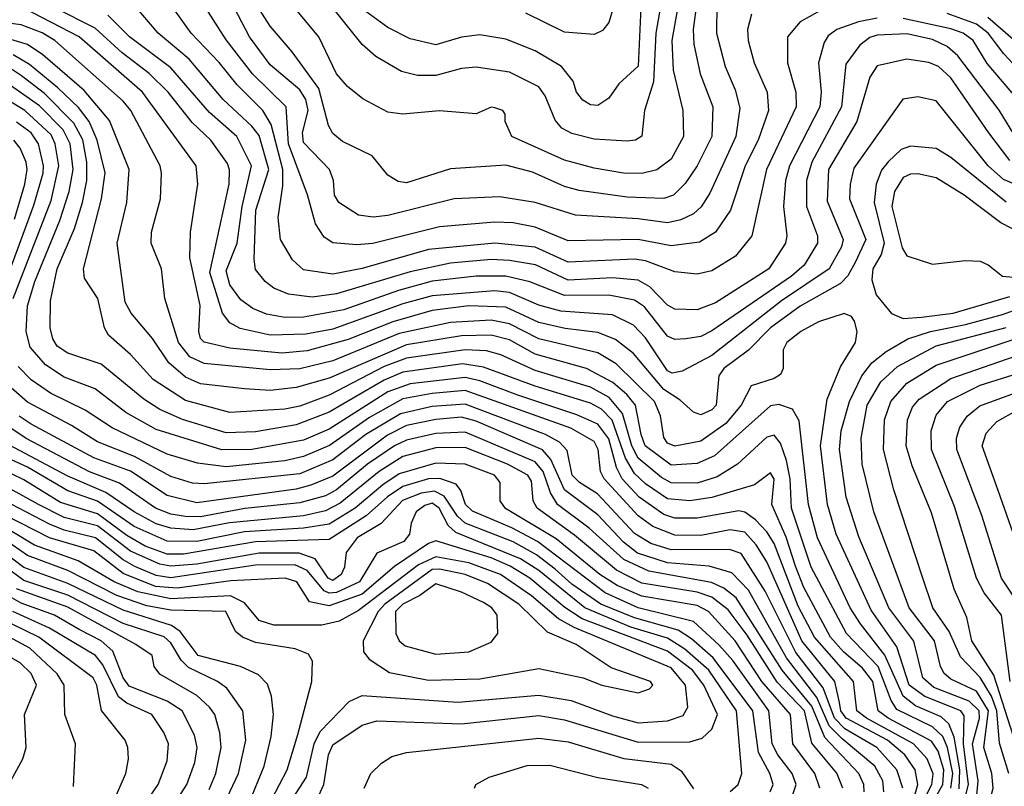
# Model space of a CAD drawing. Extents: x 501367 to 657802, y 482273 to 547541.
# Tile 418 of 656: x 623894 to 626570, y 507140 to 509222. Entities that reach past the tile are written whole.
import ezdxf

# ---------------------------------------------------------------- set-up
doc = ezdxf.new("R2010")
doc.units = 0

msp = doc.modelspace()

# ---------------------------------------------------------------- linework, layer by layer
at = {"layer": '0CON20XD'}
for points in [[(625546.2, 509385), (625495, 509214.4), (625477.6, 509192.4), (625455, 509181.6), (625375, 509187.7), (625269.6, 509239.6)], [(625744.1, 509345), (625724.9, 509195), (625725.9, 509155.9), (625743.7, 509075), (625777.8, 508985), (625775.2, 508905), (625734.9, 508825.1), (625702.6, 508777.4), (625670.9, 508745), (625645, 508736.7), (625545, 508740.2), (625415, 508757.8), (625375, 508768.6), (625287.5, 508807.5), (625215, 508826.7), (625065, 508816.9), (624945, 508778.8), (624922.3, 508782.3), (624895, 508799.6), (624852.3, 508852.3), (624771.5, 508891.5), (624745, 508912.5), (624733, 508935), (624706.7, 509035), (624634.2, 509135), (624575, 509204.7), (624539.4, 509259.4)], [(625697.8, 509345), (625666.5, 509165), (625670, 509085), (625696.5, 508975), (625698.5, 508905), (625665, 508843.3), (625625.5, 508814.5), (625585, 508804.5), (625535, 508805.2), (625455, 508818.4), (625375, 508840.7), (625231.9, 508905), (625213.8, 508945), (625213.8, 508965), (625206.7, 508975), (625185, 508982.9), (625175, 508984.2), (625135, 508966.7), (625034.8, 508974.8), (624935, 508965.3), (624895, 508970.6), (624826.6, 509006.6), (624785, 509040.4), (624754.8, 509074.8), (624707.4, 509175), (624625, 509274.4)], [(625645.7, 509315.7), (625623.4, 509185), (625616.8, 509053.2), (625592.5, 508975), (625585, 508906), (625568, 508895), (625545, 508892.3), (625455, 508897.3), (625395, 508912.6), (625367.6, 508927.6), (625349.1, 508949.1), (625321.8, 509015), (625305, 509039.8), (625225, 509079.3), (625135, 509093.4), (625095, 509089.3), (625025, 509070.2), (624975, 509070.7), (624931.5, 509081.5), (624861.9, 509121.9), (624825, 509154.7), (624752.3, 509245)], [(626078.3, 509251.7), (626015, 509216.3), (625981.1, 509175), (625980.7, 509105), (626003.7, 509025), (626004.8, 508985), (625923.9, 508815), (625883.7, 508635), (625839.9, 508580.1), (625775, 508539.5), (625735, 508531), (625675, 508536.8), (625595, 508566.6), (625565, 508571.5), (625385, 508563.8), (625295, 508603.7), (625185, 508615.4), (625005, 508598), (624825, 508546.1), (624745, 508530.6), (624665, 508542.3), (624635, 508569.6), (624602.5, 508625), (624596.9, 508685), (624609.4, 508770.6), (624609.2, 508815), (624577.4, 508937.4), (624554.8, 508975), (624485, 509044.8), (624436, 509106), (624359.8, 509185), (624287.2, 509287.2)], [(626635, 508759.5), (626568.3, 508788.3), (626526.6, 508825), (626385, 509001.8), (626335, 509012.8), (626294.1, 509005.9), (626161.5, 508818.5), (626150.9, 508775), (626149.8, 508735), (626194, 508625), (626165.8, 508564.2), (626145, 508526.6), (626124.7, 508505.3), (626015, 508443.7), (625935, 508384.9), (625875.3, 508324.7), (625807.9, 508275), (625794.2, 508255), (625786.6, 508175), (625775, 508162.8), (625745, 508149.1), (625725, 508155.7), (625688.9, 508188.9), (625645, 508217.8), (625561.9, 508315), (625513.7, 508353.7), (625465, 508372.7), (625376.7, 508383.3), (625305, 508399.3), (625215, 508440.9), (625115, 508444.7), (625015, 508432.5), (624908.3, 508401.7), (624786.7, 508353.3), (624675, 508322.2), (624606.3, 508316.3), (624465, 508330.2), (624395, 508346.1), (624385.7, 508355.7), (624380.4, 508375), (624384, 508446), (624356.4, 508575), (624357.8, 508645), (624378.4, 508775), (624373.8, 508825), (624227.6, 509025), (624056, 509175), (623905, 509253.1)], [(626585, 508839.2), (626528.4, 508915), (626425, 509063.9), (626391.6, 509095), (626365, 509105.5), (626305, 509114.4), (626225, 509096.9), (626204.3, 509065.7), (626169.4, 508945), (626092.4, 508815), (626089, 508729), (626132.6, 508625), (626128.1, 508605), (626093.7, 508545), (625965, 508458.4), (625775, 508309.7), (625695, 508267.5), (625667.8, 508262.2), (625655, 508268.7), (625595, 508358.3), (625562.7, 508392.7), (625505, 508420), (625365, 508430.1), (625305, 508446.4), (625225, 508481), (625185, 508485.5), (625015, 508472.4), (624935, 508450.1), (624745, 508381.8), (624672, 508368), (624575, 508365.4), (624493.3, 508383.3), (624465, 508399.1), (624445, 508424.7), (624411.1, 508535), (624463.2, 508775), (624464.5, 508814.5), (624458.9, 508831.1), (624413, 508895), (624362.8, 508942.8), (624297.8, 509025), (624246.2, 509076.2), (624172.2, 509132.2), (624099, 509199), (623987.7, 509255)], [(626224.3, 509225.7), (626174.1, 509215.9), (626115, 509195.2), (626091.5, 509178.5), (626080.2, 509159.8), (626065.2, 509104.8), (626072.2, 509025), (626068.4, 508985), (625986.3, 508825), (625975.7, 508785), (625970.3, 508715), (625979, 508635), (625975.3, 508615), (625930, 508545), (625785, 508453), (625735, 508434), (625675, 508436.1), (625655, 508446.6), (625606.7, 508496.7), (625575, 508514.3), (625505, 508520.7), (625385, 508514.2), (625296.3, 508556.3), (625225, 508568.1), (625175, 508570.2), (625065, 508560.4), (624955, 508537.3), (624755, 508477.2), (624688.8, 508468.8), (624625, 508476.1), (624585, 508492.7), (624561.2, 508511.2), (624535, 508543.3), (624531.4, 508571.4), (624536, 508705), (624571.4, 508815), (624545, 508907.7), (624525, 508933.1), (624446.6, 509005), (624354.7, 509114.7), (624270.5, 509185), (624202.6, 509265)], [(625883.4, 509236.6), (625871.9, 509195), (625873.8, 509165), (625890.2, 509105), (625925.6, 509025), (625929.4, 508975), (625901, 508895), (625865.8, 508825), (625825.7, 508704.3), (625785.1, 508644.9), (625741.9, 508618.1), (625665, 508607.8), (625575, 508625.4), (625385, 508621.7), (625295, 508658.2), (625235, 508669.8), (625185, 508672.1), (625035, 508659.4), (624854.1, 508614.1), (624810.6, 508610.6), (624745, 508616.2), (624721.5, 508631.5), (624697.8, 508667.8), (624676.1, 508746.1), (624624.9, 508885.1), (624618.3, 508985), (624526.5, 509075), (624455, 509167.6), (624399.2, 509255)], [(625789.1, 509265), (625788, 509185), (625811.2, 509095), (625838.2, 509031.8), (625851.4, 508981.4), (625840.2, 508905), (625769.6, 508750.4), (625746.1, 508713.9), (625725.3, 508695), (625691.3, 508678.7), (625655, 508670.3), (625575, 508681.1), (625405, 508691.1), (625295, 508725.9), (625199, 508741), (625075, 508735.2), (624895, 508689.7), (624855, 508686), (624815, 508690.7), (624761.2, 508725), (624750, 508745), (624746.8, 508785), (624735.9, 508815), (624665, 508888.7), (624662.4, 508915), (624677.9, 508975), (624671.7, 509005), (624655, 509031.8), (624575, 509099.1), (624518.8, 509175), (624476.5, 509255)], [(625582.1, 509255), (625575, 509095.6), (625522.5, 509047.5), (625495, 509008.9), (625465, 508989.1), (625445, 508990.9), (625425, 509003.1), (625407.1, 509025), (625398, 509055), (625366.2, 509095), (625295, 509137.3), (625215, 509168.7), (625145, 509180.5), (625095, 509174.8), (625025, 509154), (624955, 509169.5), (624895, 509201.1), (624835, 509243.9)], [(626461.1, 507098.9), (626473.1, 507145), (626459.2, 507255), (626461.2, 507331.2), (626451.6, 507345), (626354.3, 507384.3), (626311.6, 507415), (626278.3, 507518.3), (626208.4, 507618.4), (626112.9, 507825), (626089.7, 507905), (626070.4, 508065), (626089, 508191), (626125, 508279.1), (626165.3, 508345), (626170.4, 508375), (626163.2, 508403.2), (626155, 508415.6), (626135, 508423.6), (626065, 508401.1), (626016.8, 508375), (625978.8, 508345), (625968.8, 508325), (625968.8, 508275), (625961.6, 508258.4), (625945, 508247.6), (625882.4, 508227.6), (625855.2, 508175), (625813.3, 508125), (625745, 508077.2), (625675, 508063.8), (625655, 508071.9), (625645, 508087.5), (625636.1, 508146.1), (625619.4, 508185), (625515, 508286.9), (625465, 508317.2), (625305, 508354.9), (625225, 508395.7), (625175.6, 508405.6), (625065, 508399.5), (624925, 508369.5), (624745, 508295.7), (624655, 508273.3), (624575, 508271.4), (624395, 508288.3), (624356.1, 508306.1), (624326, 508345), (624288.1, 508465), (624279.8, 508545), (624251.4, 508615), (624252.6, 508645), (624276.6, 508735), (624279.7, 508805), (624275.3, 508825), (624195.9, 508975), (624175, 509000.8), (623989.8, 509165), (623955, 509186), (623898.1, 509208.1), (623735, 509229)], [(626606.1, 508895), (626556.5, 508976.5), (626443.6, 509123.6), (626415, 509148.8), (626375, 509168.3), (626305, 509183.8), (626225, 509180), (626205, 509173.3), (626177.5, 509152.5), (626139, 509101), (626127.9, 508985), (626046.8, 508835), (626032.6, 508785), (626032.7, 508715), (626062, 508635), (626062.6, 508615), (626025.9, 508555), (625991.7, 508525), (625775, 508377.2), (625745, 508361.5), (625704.8, 508354.8), (625675, 508353.5), (625655, 508362.6), (625592.2, 508442.2), (625565, 508460.6), (625495, 508473.9), (625375, 508472.5), (625280.2, 508510.2), (625215, 508525.3), (625135, 508525.3), (625015, 508511.6), (624923.4, 508486.6), (624775, 508434.2), (624665, 508413.9), (624615, 508413.3), (624565, 508422.1), (624527.4, 508437.4), (624495, 508461.2), (624465, 508502), (624455, 508540), (624484.9, 508615.1), (624498.5, 508715), (624523.9, 508825), (624483.8, 508905), (624409.8, 508969.8), (624305, 509091.2), (624192.1, 509175), (624133.9, 509233.9)], [(626606.5, 509005), (626523.3, 509103.3), (626485.9, 509165), (626458.8, 509185), (626425, 509197.4), (626295, 509225.3)], [(626629, 509065), (626568.8, 509128.8), (626526.1, 509185), (626495, 509209.5), (626415, 509238.3)], [(626628.5, 509138.5), (626525, 509227.9)], [(626447.2, 507132.8), (626449.7, 507185), (626433.5, 507273.5), (626419.3, 507309.3), (626398.5, 507328.5), (626328.8, 507358.8), (626295, 507384.6), (626245.8, 507495.8), (626178.9, 507581.1), (626151.2, 507625), (626062.4, 507815), (626038.3, 507905), (626012.6, 508132.6), (625994.3, 508164.3), (625957.3, 508177.3), (625935, 508173.3), (625782.6, 508037.4), (625735, 508016.5), (625665, 508012), (625594.4, 508065), (625582.7, 508095), (625567.7, 508175), (625544.2, 508204.2), (625506.3, 508236.3), (625434.4, 508274.4), (625295, 508313.8), (625225, 508352.2), (625175.1, 508364.9), (625095, 508362.9), (624945, 508338.7), (624735, 508248.1), (624645, 508223), (624575, 508214.9), (624505, 508219), (624385, 508232.7), (624345, 508251.1), (624299.7, 508289.7), (624255, 508355.9), (624196.7, 508425), (624180.6, 508455), (624158.9, 508615), (624185.2, 508725.2), (624191.3, 508815), (624138.3, 508948.3), (624069.6, 509029.6), (623956.9, 509126.9), (623914.7, 509154.7), (623860.5, 509170.5)], [(626425.1, 507135), (626430, 507175), (626415.7, 507245.7), (626402.7, 507275), (626375, 507301.6), (626278.3, 507348.3), (626262.8, 507372.8), (626227.5, 507465), (626141.2, 507555), (626044.9, 507735), (625991.4, 507895), (625988.1, 507975), (625978.1, 508025), (625961.4, 508071.4), (625945, 508093.8), (625925, 508088.1), (625845.1, 508014.9), (625789.9, 507980.1), (625735, 507963.5), (625665, 507964.2), (625638.5, 507978.5), (625575, 508030.9), (625557.6, 508065), (625532.5, 508152.5), (625496.1, 508196.1), (625445, 508223.6), (625295, 508268.9), (625202.1, 508312), (625162.5, 508322.4), (625105, 508325.1), (624945, 508302.5), (624885, 508280.1), (624735, 508202.1), (624655, 508172.4), (624615, 508164.4), (624465, 508155.5), (624345, 508188), (624256.5, 508245), (624195, 508312.4), (624135.3, 508365), (624124.3, 508385), (624106, 508465), (624070.4, 508520.4), (624067.4, 508545), (624116.6, 508735), (624126.4, 508806.4), (624104.9, 508894.9), (624082.3, 508945), (624053.6, 508983.6), (623997.2, 509037.2), (623920.2, 509100.2), (623876.2, 509126.2)], [(626360.6, 507069.4), (626403, 507145), (626405.5, 507185), (626390.5, 507235), (626372.7, 507262.7), (626254.3, 507325), (626227.3, 507345), (626213, 507425), (626185, 507460.8), (626133.1, 507505), (626098.2, 507545), (626025, 507680), (626002.6, 507737.4), (625976.9, 507816.9), (625938.6, 507905), (625944.2, 507974.2), (625935, 507991.3), (625890.8, 507959.1), (625775, 507923.9), (625715, 507914.9), (625655, 507920.6), (625595, 507961.1), (625565, 507989.6), (625540.8, 508030.8), (625504.1, 508134.1), (625475, 508163.9), (625445, 508180.2), (625295, 508226.2), (625155, 508278.7), (625097.4, 508287.4), (624935, 508264.4), (624885, 508243.1), (624772.2, 508177.8), (624735, 508156.2), (624645, 508121.5), (624535, 508102.9), (624455, 508100.1), (624336.5, 508136.5), (624275, 508163), (624230.9, 508190.9), (624115, 508286.3), (624025, 508316.2), (623996.1, 508335), (623984, 508355), (623976.5, 508385), (623978, 508458), (623996.2, 508545), (624043.1, 508655), (624064.6, 508725.4), (624076.1, 508785), (624076.6, 508835), (624065.6, 508895.6), (624040.9, 508940.9), (623961.2, 509021.2), (623899.2, 509069.2), (623855, 509098)], [(626346.5, 507093.5), (626372.9, 507145), (626376.4, 507173.6), (626360.9, 507215), (626323.7, 507255), (626195.2, 507325), (626168.9, 507345), (626160, 507425), (626053.9, 507545), (626009.5, 507629.5), (625945, 507799.8), (625925, 507831.5), (625893.6, 507863.6), (625865, 507884.9), (625848.4, 507888.4), (625735, 507867.8), (625675, 507868.5), (625645, 507878), (625578.1, 507925), (625531.1, 507975), (625515.9, 508005.9), (625495, 508083.7), (625465, 508123.5), (625408.7, 508148.7), (625247.9, 508202.1), (625145, 508241.5), (625105, 508249.9), (624955, 508233.3), (624895, 508210.9), (624735, 508110.2), (624665, 508080.4), (624525, 508054.5), (624443.4, 508053.4), (624265, 508109.4), (624182.2, 508155), (624099.4, 508219.4), (624015, 508251), (623964.3, 508284.3), (623922.3, 508332.3), (623911.7, 508375), (623914.9, 508444.9), (623935, 508510.7), (624003.1, 508676.9), (624028.4, 508755), (624039.7, 508815), (624031.1, 508885), (624012.4, 508922.4), (623947.9, 508987.9), (623825, 509072.7)], [(623876.1, 508465), (623979.1, 508730.9), (624000.4, 508825), (623990.6, 508885), (623979.3, 508909.3), (623908.2, 508975), (623825.8, 509025)], [(623834.3, 508455), (623932.2, 508717.8), (623957.8, 508805), (623958.9, 508825), (623945.4, 508885), (623924.8, 508914.8), (623885, 508943.2)], [(623879.6, 508680.4), (623907.5, 508775), (623914.4, 508815), (623911.1, 508835), (623895, 508873.4), (623877.6, 508895)], [(626575, 508726.6), (626425, 508847.3), (626385, 508872), (626315, 508878.7), (626290.2, 508869.8), (626254.2, 508835.8), (626236.8, 508813.2), (626221.6, 508775), (626216.5, 508725), (626243.6, 508615), (626235.6, 508584.4), (626213.2, 508545), (626209.8, 508515), (626222.3, 508475), (626263.8, 508423.8), (626295, 508410.8)], [(626595, 508522.6), (626636.2, 508535), (626657.4, 508552.6), (626657.6, 508605), (626648.2, 508625), (626560.3, 508670.3), (626461.1, 508745), (626385, 508792), (626335, 508803.2), (626315, 508802.7), (626295, 508793), (626271.6, 508755), (626264.7, 508715), (626292.5, 508602.5), (626305, 508580.6), (626375, 508557.7), (626465, 508567.7), (626505, 508565.8), (626526.5, 508556.5), (626565.6, 508525.6), (626595, 508522.6)], [(626495.8, 507115.8), (626499.1, 507155), (626483.6, 507255), (626502.6, 507325), (626502.2, 507345), (626475, 507371.2), (626378.3, 507408.2), (626348.3, 507435), (626324.3, 507534.3), (626256.7, 507625), (626175, 507817.1), (626140.7, 507925), (626121.9, 508055), (626126.9, 508105), (626149.3, 508185), (626183.3, 508255), (626209.8, 508290.2), (626248.9, 508321.1), (626308, 508355), (626369.6, 508375), (626465, 508394.2), (626565, 508421.3), (626745, 508486.7)], [(626295, 508410.8), (626345, 508414.1), (626431.1, 508425), (626585, 508470.6)], [(626348.1, 507708.1), (626269.5, 507945), (626241.5, 508055), (626244.5, 508135), (626261.6, 508185), (626305.1, 508234.9), (626385, 508283.6), (626888.4, 508451.6)], [(626594.9, 507275), (626542, 507442), (626481.9, 507535), (626468.4, 507598.4), (626434.1, 507675), (626372.4, 507882.4), (626319.9, 508009.9), (626303.5, 508065), (626307, 508135), (626320.8, 508169.2), (626338.4, 508191.6), (626425, 508247.9), (626908, 508415)], [(626488.9, 506528.9), (626504.9, 506715), (626480.4, 506945), (626486.1, 506985), (626519.1, 507055), (626539.9, 507135), (626536, 507175), (626514.9, 507245), (626526.9, 507345), (626495, 507398.2), (626425, 507430.6), (626406.7, 507446.7), (626397.1, 507465), (626380.7, 507535), (626311.3, 507625), (626215.5, 507885), (626184.2, 508015), (626181.4, 508085), (626197.6, 508175), (626235, 508238.4), (626279.5, 508280.5), (626385, 508336), (626575, 508386.2)], [(626307.2, 507045), (626334.7, 507145), (626328.3, 507185), (626299.7, 507225), (626252.3, 507265), (626140.1, 507325), (626125.7, 507345), (626122.2, 507367.8), (626109.3, 507425), (626020, 507535), (625925, 507749.5), (625896, 507796), (625865, 507829.9), (625825, 507836.7), (625745, 507821.5), (625675, 507821.9), (625615, 507845.4), (625575, 507874.3), (625482.2, 507975), (625472.4, 507995), (625466.2, 508055), (625455, 508076.3), (625392.2, 508112.2), (625105, 508214.5), (625015, 508207), (624935, 508191.8), (624845, 508142), (624735.8, 508065.8), (624665, 508036), (624615, 508024), (624455, 508007.9), (624377.3, 508017.3), (624295, 508042.3), (624145, 508113.9), (624071.8, 508161.8), (623977.8, 508207.8), (623925, 508243.4), (623889.7, 508279.7)], [(626294.2, 507135), (626278.1, 507185), (626223.4, 507245), (626136.3, 507296.3), (626108.5, 507325), (626077.8, 507407.8), (626003.3, 507503.3), (625919.9, 507669.9), (625855, 507772.2), (625823.2, 507783.2), (625665, 507782.4), (625609.7, 507799.7), (625565, 507826.8), (625464.5, 507934.5), (625415.1, 507965.1), (625395.6, 507985), (625382, 508052), (625360.9, 508075), (625323.2, 508095), (625105, 508178), (625015, 508171.5), (624928.6, 508151.4), (624834.7, 508095.3), (624745, 508026.7), (624655, 507988.5), (624395, 507961.2), (624363.6, 507963.6), (624305, 507981.2), (624206, 508036), (624105, 508075.1), (624035, 508119.9), (623915, 508183), (623833, 508255)], [(626586.2, 507425), (626562.6, 507605), (626515.8, 507665.8), (626494.5, 507705), (626435, 507900), (626393.4, 508003.4), (626372.5, 508055), (626371.4, 508105), (626385, 508147.5), (626415.7, 508185), (626505, 508229), (626655, 508276.1)], [(626616.3, 507625), (626562.2, 507705), (626509.1, 507875), (626440.9, 508055), (626440.4, 508085), (626449.2, 508115), (626469.3, 508145), (626503.5, 508173.5), (626675, 508235.6)], [(626243.1, 507125), (626239.7, 507155), (626218, 507195), (626129.3, 507269.3), (626094.4, 507304.4), (626060.7, 507380.7), (625978.6, 507488.6), (625875, 507672.5), (625829.3, 507719.3), (625767.6, 507737.6), (625655, 507747.1), (625573.2, 507773.2), (625535, 507802.6), (625465, 507877.4), (625375, 507944.9), (625337.8, 508027.8), (625315, 508053.8), (625135, 508131.4), (625095, 508142.2), (625025, 508136.2), (624945, 508119.4), (624893.6, 508093.6), (624745, 507982.2), (624685, 507957.6), (624645, 507947.2), (624375, 507910.1), (624295, 507930), (624195, 507996.2), (624095, 508032), (623925, 508123.7), (623892.4, 508145)], [(626657.6, 507647.6), (626553.3, 507943.3), (626509.8, 508065), (626521.1, 508098.9), (626549.6, 508130.4), (626605, 508161.9)], [(626189.1, 507125), (626188.3, 507145), (626175.1, 507175.1), (626082.4, 507272.4), (626047.2, 507357.2), (625966.1, 507455), (625841.4, 507651.4), (625808.2, 507678.2), (625773.9, 507693.9), (625604, 507724), (625535.8, 507755.8), (625441.4, 507841.4), (625355.5, 507905.6), (625336.9, 507936.9), (625317, 507995), (625295, 508021.2), (625105, 508101.4), (625025, 508098.2), (624945, 508080.4), (624913, 508065), (624839.4, 508015), (624755, 507944.9), (624725, 507928.9), (624655, 507909.7), (624505.8, 507894.2), (624385, 507872), (624345, 507873.1), (624305, 507879.3), (624263.4, 507895), (624165, 507962.9), (624084.1, 507994.1), (623913.7, 508083.7), (623865.5, 508115)], [(626131.1, 507135), (626115.4, 507175.4), (626047.4, 507257.4), (626027.4, 507345), (625953, 507423), (625870.8, 507550.8), (625819.3, 507619.3), (625775, 507653.3), (625735, 507667.3), (625585, 507692), (625516.5, 507726.5), (625401.9, 507821.9), (625300.4, 507895), (625289.2, 507915), (625285, 507968.9), (625274.8, 507985), (625220, 508015), (625105, 508059.7), (625025, 508059.4), (624935, 508035.5), (624871, 507995), (624765, 507908.9), (624725, 507887.8), (624664.9, 507874.9), (624464.3, 507855.7), (624365, 507836.8), (624305, 507840.8), (624265, 507853), (624204.8, 507885), (624128.3, 507938.3), (624025, 507981.8), (623866.1, 508066.1)], [(626068.9, 507135), (626055.2, 507175), (625995.4, 507255), (625989, 507335), (625910.9, 507425), (625838.6, 507535), (625766.6, 507615), (625735, 507630.7), (625585, 507656), (625518.1, 507685), (625470.7, 507715), (625352.1, 507812.1), (625214.6, 507894.5), (625199.7, 507915), (625199.7, 507965), (625184.2, 507985), (625105, 508014.9), (625025, 508017.6), (624925, 507988.2), (624881, 507959), (624806, 507895), (624735, 507852.3), (624665, 507840.9), (624505, 507830.8), (624375, 507804.8), (624295, 507805.6), (624205, 507845.8), (624105, 507913.9), (624025, 507942), (623915, 508006.4), (623825, 508047.4)], [(625994.9, 507115.1), (626004.2, 507145), (625993.3, 507175), (625954.9, 507225), (625939.6, 507255), (625930.1, 507345), (625831.9, 507481.9), (625794.5, 507524.5), (625725, 507587.4), (625575, 507624.3), (625485, 507665.5), (625301, 507805), (625231.7, 507841.7), (625125, 507886.8), (625105.8, 507905), (625093, 507943), (625080.5, 507960.5), (625036.3, 507976.3), (625005, 507975.3), (624935, 507953.8), (624893.5, 507926.5), (624835.6, 507874.4), (624735, 507809.9), (624535, 507803.8), (624339.2, 507770.8), (624295, 507770.7), (624235, 507792.4), (624185, 507821.1), (624105, 507879.8), (624005, 507910.8), (623905, 507972.6), (623815, 508016.1)], [(625933.9, 507125), (625941.9, 507145), (625932.7, 507175), (625901.9, 507231.9), (625886.6, 507345), (625779, 507489), (625720.3, 507540.3), (625683.7, 507563.7), (625565, 507597.1), (625473.2, 507635), (625395, 507689.1), (625349.3, 507729.3), (625298.2, 507768.2), (625235, 507803.8), (625104.8, 507854.8), (625083.9, 507873.9), (625047.5, 507927.5), (625021.8, 507941.8), (624985, 507935.9), (624934.2, 507915.8), (624876.1, 507853.9), (624811.5, 507815), (624781.3, 507775), (624776.8, 507735), (624768.1, 507715), (624745, 507698.7), (624732.1, 507705), (624697.4, 507757.4), (624653.4, 507773.4), (624545, 507773.5), (624375, 507743), (624305, 507737.6), (624275, 507742.8), (624195, 507778.4), (624105, 507846.9), (624015, 507869.6), (623945.3, 507905.3), (623815, 507976.7)], [(625825, 507125.8), (625847.1, 507145), (625857, 507175), (625841.9, 507345), (625766.8, 507455), (625702.1, 507512.1), (625655, 507542.4), (625555, 507572), (625430, 507625), (625305, 507726.2), (625255, 507758.1), (625079.2, 507829.2), (625058.5, 507848.5), (625034, 507895), (625015, 507908.5), (624995, 507903), (624971.7, 507885), (624958.3, 507855), (624953.5, 507825), (624938.1, 507805), (624865, 507772.9), (624817.5, 507695), (624755, 507666.2), (624735, 507664.9), (624721.1, 507671.1), (624675, 507726.1), (624641.5, 507741.5), (624535, 507740.3), (624305, 507706), (624265, 507712.5), (624206.6, 507736.6), (624174.8, 507754.8), (624100.3, 507815), (624015, 507835.4), (623975, 507851.5), (623827.7, 507927.7)], [(624707, 507115), (624720.4, 507145), (624733.6, 507225), (624745, 507252.8), (624825, 507305.7), (624865, 507317.4), (625095, 507309.7), (625305, 507332.5), (625375, 507320.7), (625575, 507259.6), (625715, 507260.9), (625749.3, 507270.7), (625775.1, 507294.9), (625790.9, 507335), (625753.3, 507415), (625722.3, 507455), (625655, 507506.6), (625423.2, 507595), (625375.5, 507625.5), (625280.6, 507705), (625227.4, 507737.4), (625175, 507760.6), (625025, 507806.5), (625005, 507799.4), (624912.8, 507737.2), (624825, 507661.8), (624735, 507630.1), (624681.2, 507641.2), (624646.9, 507695), (624615.3, 507705.3), (624467.7, 507697.7), (624322.1, 507677.9), (624262.8, 507682.8), (624175, 507717.7), (624095, 507779.2), (623975.2, 507815), (623815, 507896)], [(624579.3, 507105), (624621.2, 507185), (624649.7, 507280.3), (624688.4, 507425), (624689.6, 507479.6), (624679.1, 507499.1), (624643.1, 507513.1), (624535, 507530.7), (624499.5, 507545), (624480.8, 507560.8), (624454, 507615), (624305, 507618.7), (624239.7, 507629.7), (624158.2, 507658.2), (624025, 507726.4), (623915, 507766.6), (623831.3, 507825)], [(624609.6, 507065), (624673.3, 507165), (624694.4, 507255), (624710.8, 507289.2), (624789.8, 507370.2), (624825, 507387), (625085, 507368.6), (625305, 507387.7), (625393.3, 507373.3), (625505, 507330.9), (625575, 507312.5), (625655, 507317.4), (625697.3, 507332.7), (625710, 507355), (625703.5, 507415), (625665, 507461.6), (625401.3, 507571.3), (625358.7, 507595), (625285, 507657.4), (625200.7, 507715), (625115, 507746.9), (625025, 507763.5), (624978.2, 507741.8), (624815, 507617.2), (624762, 507588), (624715, 507577.8), (624585, 507577.9), (624545, 507590.6), (624505, 507638), (624467.2, 507657.2), (624305, 507648.9), (624215, 507667.9), (624150.5, 507695), (624052.5, 507752.5), (623934.6, 507794.6), (623872.4, 507832.4)], [(624501, 507055), (624558.2, 507195), (624577.8, 507275), (624583.5, 507335), (624578.3, 507385), (624567.7, 507417.7), (624543, 507443), (624494.4, 507465), (624379.3, 507495), (624330.4, 507560.4), (624306.8, 507576.8), (624175, 507618.3), (624025, 507691), (623905, 507734.5), (623815, 507801.9)], [(624435, 507061.2), (624488.5, 507175), (624508.4, 507265), (624500.6, 507345), (624456.5, 507406.5), (624431.6, 507425), (624352.3, 507462.3), (624332.5, 507482.5), (624305, 507529.8), (624286.2, 507546.2), (624175, 507582.3), (624025, 507658.8), (623905, 507698.6), (623801.1, 507775)], [(625575, 507393.6), (625605.6, 507405), (625614.5, 507415), (625608.2, 507425), (625502, 507462), (625406.2, 507525), (625328.3, 507558.3), (625250.9, 507635), (625165, 507690.9), (625105, 507715.4), (625035, 507730.1), (625015, 507728.4), (624886, 507635), (624868.4, 507615), (624827.8, 507535), (624828.8, 507505), (624843.6, 507485), (624899.3, 507449.3), (625005, 507428.5), (625145, 507431.7), (625305, 507460.2), (625425.6, 507434.4), (625476, 507415), (625575, 507393.6)], [(625025, 507498.5), (625115, 507504.8), (625175, 507531.1), (625193.1, 507555), (625192.1, 507605), (625177.4, 507625), (625155, 507639), (625095, 507667.5), (625025, 507689.4), (624981.9, 507658.1), (624935, 507634.4), (624915.7, 507615), (624916.1, 507555), (624925.3, 507535), (624941.6, 507521.6), (625025, 507498.5)], [(626582.1, 507175), (626556.9, 507256.9), (626549.8, 507345), (626535.1, 507385.1), (626505, 507435.7), (626451.4, 507491.4), (626420.6, 507560.6), (626376.2, 507625), (626348.1, 507708.1)], [(624291, 507055), (624348.4, 507145), (624370, 507205), (624375.9, 507245), (624368.9, 507278.9), (624335.6, 507345), (624295, 507371.2), (624191.5, 507411.5), (624175, 507434.2), (624147.3, 507507.3), (624115, 507534.6), (624055.7, 507565.7), (623988.7, 507605), (623897.6, 507637.6), (623839.8, 507669.8)], [(624408.7, 507131.3), (624427, 507175), (624441.3, 507245), (624437.9, 507285), (624424.4, 507335), (624409.8, 507355), (624375, 507386.2), (624274.4, 507444.4), (624259.2, 507465), (624253.8, 507495), (624210, 507525), (624025, 507626.3), (623885, 507676.6)], [(624215.6, 507065), (624270.2, 507145), (624295, 507209.2), (624298, 507255), (624285.8, 507285.8), (624252.8, 507335), (624185, 507365.6), (624162.9, 507382.9), (624120.2, 507470.2), (624099.7, 507495), (623975, 507569.4), (623875, 507615.1)], [(624040.3, 507139.7), (624046, 507255), (624016.8, 507335), (624015.2, 507415), (623995.9, 507445), (623921.6, 507515), (623755, 507604.4)], [(624134.4, 507065), (624182.8, 507175), (624190, 507215), (624188, 507245), (624180.4, 507265), (624116.2, 507346.2), (624103.5, 507415), (624093.7, 507435), (623946.2, 507545), (623837.3, 507597.3)], [(623864.5, 507145), (623902.4, 507215), (623911.6, 507245), (623907.1, 507335), (623939.6, 507415), (623925, 507446.7), (623895, 507475.2), (623745, 507561.4)], [(624830.5, 507135), (624848.5, 507175), (624876.9, 507203.1), (624905, 507220.8), (624945, 507231.8), (625305, 507271.1), (625385, 507260.5), (625535.6, 507215.6), (625665, 507200), (625692.2, 507182.2), (625725, 507133.3)], [(625130, 507135), (625134, 507145), (625170, 507165), (625273.2, 507196.8), (625335, 507197.1), (625465, 507164.3), (625584, 507145), (625601.9, 507135)]]:
    msp.add_lwpolyline(points, dxfattribs=at)

doc.saveas('drawing.dxf')
